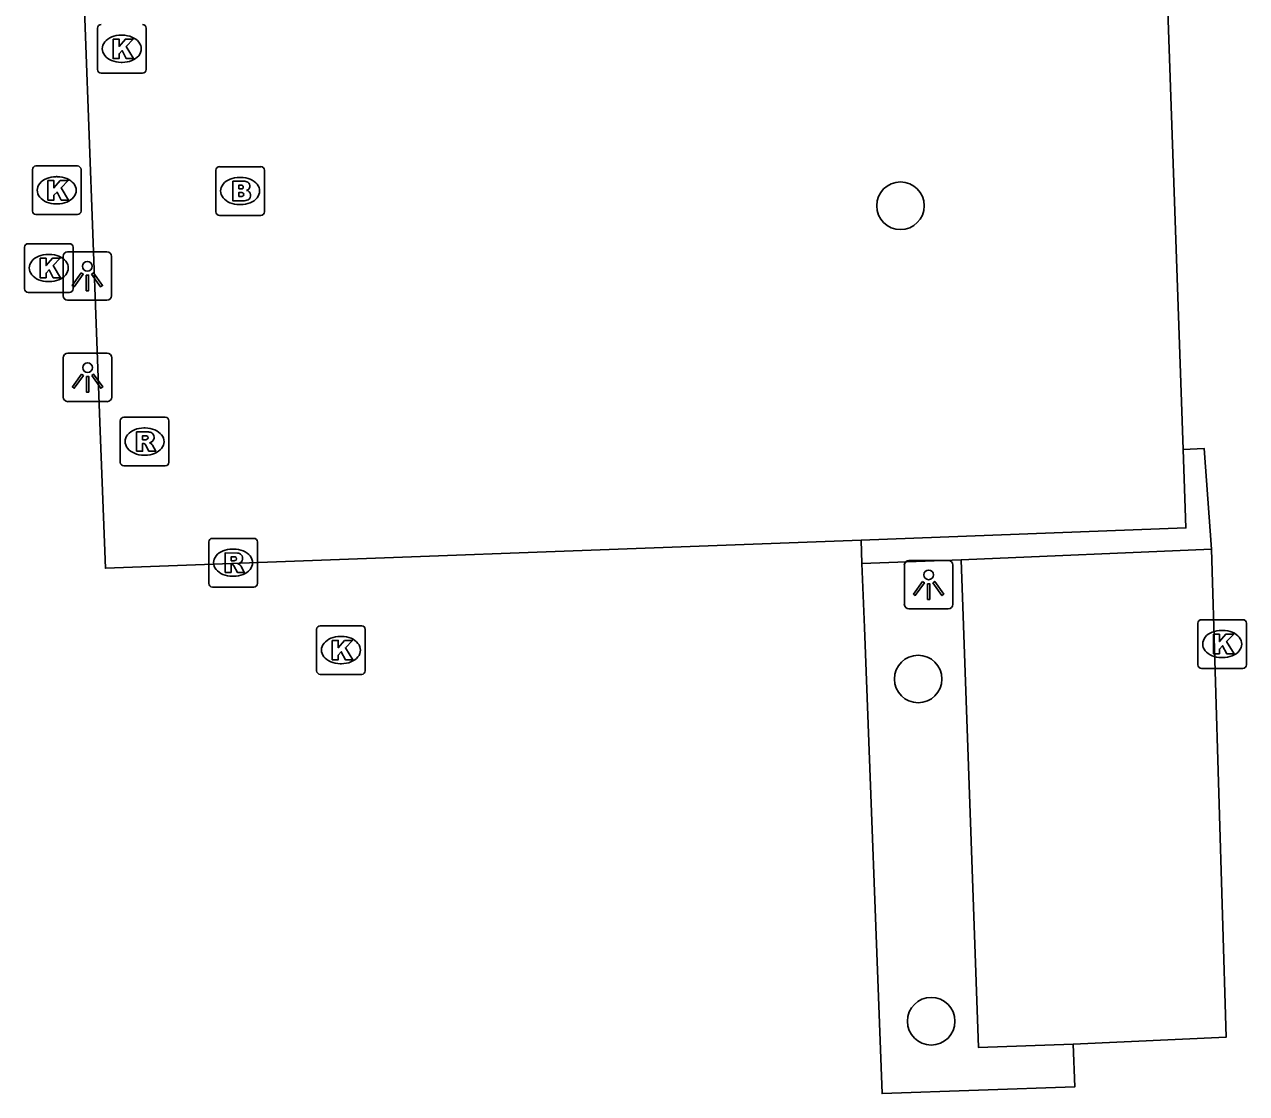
# Model space of a CAD drawing. Extents: x 160557 to 161245, y 385330 to 386505.
# Drawn here: x 160976.54 to 161001.67, y 386371.74 to 386393.71 of the extents above; entities that cross this region are included whole.
import ezdxf

# ---------------------------------------------------------------- set-up
doc = ezdxf.new("R2010")
doc.units = 0
for name, color, linetype in [('IMGEO_Boom', 7, 'Continuous'), ('IMGEO_Brandkraan', 7, 'Continuous'), ('IMGEO_Kolk', 7, 'Continuous'), ('IMGEO_Lichtpunt', 7, 'Continuous'), ('IMGEO_Pand', 7, 'Continuous'), ('IMGEO_Parkeervlak_open', 7, 'Continuous'), ('IMGEO_Rijbaan_lokaal_open', 7, 'Continuous'), ('IMGEO_Rioolput', 7, 'Continuous'), ('IMGEO_Voetpad_open', 7, 'Continuous')]:
    doc.layers.add(name, color=color, linetype=linetype)

msp = doc.modelspace()

# ---------------------------------------------------------------- linework, layer by layer
at = {"layer": 'IMGEO_Boom'}
for centre in [(160994.555, 386389.986), (160994.919, 386380.259), (160995.187, 386373.225)]:
    msp.add_circle(centre, 0.489, dxfattribs=at)
at = {"layer": 'IMGEO_Brandkraan'}
for p, q in [((160980.553, 386390.789), (160981.405, 386390.789)), ((160980.478, 386389.863), (160980.478, 386390.715)), ((160980.966, 386390.569), (160980.991, 386390.569)), ((160981.479, 386390.715), (160981.479, 386389.863)), ((160981.405, 386389.789), (160980.553, 386389.789)), ((160980.989, 386390.009), (160980.964, 386390.009))]:
    msp.add_line(p, q, dxfattribs=at)
for points in [[(160980.553, 386390.789), (160981.405, 386390.789)], [(160980.478, 386389.863), (160980.478, 386390.715)], [(160981.479, 386390.715), (160981.479, 386389.863)], [(160980.826, 386390.489), (160980.826, 386390.089), (160981.039, 386390.089)], [(160981.057, 386390.489), (160980.826, 386390.489)], [(160981.005, 386390.408), (160980.951, 386390.408), (160980.951, 386390.332)], [(160980.951, 386390.332), (160981.004, 386390.332)], [(160981.013, 386390.256), (160980.951, 386390.256), (160980.951, 386390.175)], [(160980.951, 386390.175), (160981.013, 386390.175)], [(160981.405, 386389.789), (160980.553, 386389.789)]]:
    msp.add_lwpolyline(points, dxfattribs=at)
for centre, radius, start, end in [((160980.555, 386390.713), 0.0765, 91.552, 178.448), ((160980.555, 386390.713), 0.0765, 91.552, 178.448), ((160981.403, 386390.713), 0.0765, 1.552, 88.448), ((160981.403, 386390.713), 0.0765, 1.552, 88.448), ((160981.006, 386390.37), 0.0379, 267.8285, 90.9355), ((160981.061, 386390.344), 0.145, 59.4692, 91.5367), ((160981.086, 386390.391), 0.0922, 285.5137, 58.1501), ((160981.091, 386390.199), 0.105, 301.3115, 78.989), ((160981.014, 386390.215), 0.0404, 269.8759, 90.5077), ((160981.045, 386390.34), 0.251, 268.6676, 293.5347), ((160980.555, 386389.865), 0.0765, 181.552, 268.448), ((160980.555, 386389.865), 0.0765, 181.552, 268.448), ((160981.403, 386389.865), 0.0765, 271.552, 358.448), ((160981.403, 386389.865), 0.0765, 271.552, 358.448)]:
    msp.add_arc(centre, radius, start, end, dxfattribs=at)
for centre, major_axis, ratio, start_param, end_param in [((160980.965, 386390.289), (-0.387, 0.002), 0.722429, 4.712389, 7.853982), ((160980.99, 386390.289), (-0.39, 0.002), 0.717154, 1.570796, 4.712389)]:
    msp.add_ellipse(centre, major_axis=major_axis, ratio=ratio, start_param=start_param, end_param=end_param, dxfattribs=at)
at = {"layer": 'IMGEO_Kolk'}
for p, q in [((160978.045, 386392.786), (160978.045, 386393.638)), ((160979.046, 386393.638), (160979.046, 386392.786)), ((160978.533, 386393.492), (160978.558, 386393.492)), ((160978.556, 386392.932), (160978.531, 386392.932)), ((160978.972, 386392.712), (160978.12, 386392.712)), ((160976.782, 386390.804), (160977.634, 386390.804)), ((160976.707, 386389.878), (160976.707, 386390.73)), ((160977.195, 386390.584), (160977.22, 386390.584)), ((160977.708, 386390.73), (160977.708, 386389.878)), ((160977.218, 386390.024), (160977.193, 386390.024)), ((160977.634, 386389.804), (160976.782, 386389.804)), ((160976.544, 386388.28), (160976.544, 386389.132)), ((160976.619, 386389.206), (160977.471, 386389.206)), ((160977.545, 386389.132), (160977.545, 386388.28)), ((160977.032, 386388.986), (160977.057, 386388.986)), ((160977.055, 386388.426), (160977.03, 386388.426)), ((160977.471, 386388.206), (160976.619, 386388.206)), ((160982.551, 386380.428), (160982.551, 386381.28)), ((160982.626, 386381.354), (160983.478, 386381.354)), ((160983.552, 386381.28), (160983.552, 386380.428)), ((161000.669, 386380.552), (161000.669, 386381.404)), ((161000.744, 386381.478), (161001.596, 386381.478)), ((161001.157, 386381.258), (161001.182, 386381.258)), ((161001.67, 386381.404), (161001.67, 386380.552)), ((160983.039, 386381.134), (160983.064, 386381.134)), ((160983.062, 386380.574), (160983.037, 386380.574)), ((161001.596, 386380.478), (161000.744, 386380.478)), ((161001.18, 386380.698), (161001.155, 386380.698)), ((160983.478, 386380.354), (160982.626, 386380.354))]:
    msp.add_line(p, q, dxfattribs=at)
for points in [[(160978.045, 386392.786), (160978.045, 386393.638)], [(160979.046, 386393.638), (160979.046, 386392.786)], [(160978.366, 386393.412), (160978.489, 386393.412), (160978.489, 386393.261), (160978.619, 386393.412), (160978.783, 386393.412), (160978.637, 386393.261), (160978.79, 386393.012), (160978.638, 386393.012), (160978.553, 386393.176), (160978.489, 386393.109), (160978.489, 386393.012), (160978.366, 386393.012), (160978.366, 386393.412)], [(160978.972, 386392.712), (160978.12, 386392.712)], [(160976.782, 386390.804), (160977.634, 386390.804)], [(160976.707, 386389.878), (160976.707, 386390.73)], [(160977.708, 386390.73), (160977.708, 386389.878)], [(160977.028, 386390.504), (160977.151, 386390.504), (160977.151, 386390.353), (160977.281, 386390.504), (160977.445, 386390.504), (160977.299, 386390.353), (160977.452, 386390.104), (160977.3, 386390.104), (160977.215, 386390.268), (160977.151, 386390.201), (160977.151, 386390.104), (160977.028, 386390.104), (160977.028, 386390.504)], [(160977.634, 386389.804), (160976.782, 386389.804)], [(160976.544, 386388.28), (160976.544, 386389.132)], [(160976.619, 386389.206), (160977.471, 386389.206)], [(160977.545, 386389.132), (160977.545, 386388.28)], [(160976.865, 386388.906), (160976.988, 386388.906), (160976.988, 386388.755), (160977.118, 386388.906), (160977.282, 386388.906), (160977.136, 386388.755), (160977.289, 386388.506), (160977.137, 386388.506), (160977.052, 386388.67), (160976.988, 386388.603), (160976.988, 386388.506), (160976.865, 386388.506), (160976.865, 386388.906)], [(160977.471, 386388.206), (160976.619, 386388.206)], [(160982.551, 386380.428), (160982.551, 386381.28)], [(160982.626, 386381.354), (160983.478, 386381.354)], [(160983.552, 386381.28), (160983.552, 386380.428)], [(161000.669, 386380.552), (161000.669, 386381.404)], [(161000.744, 386381.478), (161001.596, 386381.478)], [(161001.67, 386381.404), (161001.67, 386380.552)], [(160982.872, 386381.054), (160982.995, 386381.054), (160982.995, 386380.903), (160983.125, 386381.054), (160983.289, 386381.054), (160983.143, 386380.903), (160983.296, 386380.654), (160983.144, 386380.654), (160983.059, 386380.818), (160982.995, 386380.751), (160982.995, 386380.654), (160982.872, 386380.654), (160982.872, 386381.054)], [(161000.99, 386381.178), (161001.113, 386381.178), (161001.113, 386381.027), (161001.243, 386381.178), (161001.407, 386381.178), (161001.261, 386381.027), (161001.414, 386380.778), (161001.262, 386380.778), (161001.177, 386380.942), (161001.113, 386380.875), (161001.113, 386380.778), (161000.99, 386380.778), (161000.99, 386381.178)], [(161001.596, 386380.478), (161000.744, 386380.478)], [(160983.478, 386380.354), (160982.626, 386380.354)]]:
    msp.add_lwpolyline(points, dxfattribs=at)
for centre, start, end in [((160978.122, 386393.636), 91.552, 178.448), ((160978.122, 386393.636), 91.552, 178.448), ((160978.97, 386393.636), 1.552, 88.448), ((160978.97, 386393.636), 1.552, 88.448), ((160978.122, 386392.788), 181.552, 268.448), ((160978.122, 386392.788), 181.552, 268.448), ((160978.97, 386392.788), 271.552, 358.448), ((160978.97, 386392.788), 271.552, 358.448), ((160976.784, 386390.728), 91.552, 178.448), ((160976.784, 386390.728), 91.552, 178.448), ((160977.632, 386390.728), 1.552, 88.448), ((160977.632, 386390.728), 1.552, 88.448), ((160976.784, 386389.88), 181.552, 268.448), ((160976.784, 386389.88), 181.552, 268.448), ((160977.632, 386389.88), 271.552, 358.448), ((160977.632, 386389.88), 271.552, 358.448), ((160976.621, 386389.13), 91.552, 178.448), ((160976.621, 386389.13), 91.552, 178.448), ((160977.469, 386389.13), 1.552, 88.448), ((160977.469, 386389.13), 1.552, 88.448), ((160976.621, 386388.282), 181.552, 268.448), ((160976.621, 386388.282), 181.552, 268.448), ((160977.469, 386388.282), 271.552, 358.448), ((160977.469, 386388.282), 271.552, 358.448), ((160982.628, 386381.278), 91.552, 178.448), ((160982.628, 386381.278), 91.552, 178.448), ((160983.476, 386381.278), 1.552, 88.448), ((160983.476, 386381.278), 1.552, 88.448), ((161000.746, 386381.402), 91.552, 178.448), ((161000.746, 386381.402), 91.552, 178.448), ((161001.594, 386381.402), 1.552, 88.448), ((161001.594, 386381.402), 1.552, 88.448), ((161000.746, 386380.554), 181.552, 268.448), ((161000.746, 386380.554), 181.552, 268.448), ((161001.594, 386380.554), 271.552, 358.448), ((161001.594, 386380.554), 271.552, 358.448), ((160982.628, 386380.43), 181.552, 268.448), ((160982.628, 386380.43), 181.552, 268.448), ((160983.476, 386380.43), 271.552, 358.448), ((160983.476, 386380.43), 271.552, 358.448)]:
    msp.add_arc(centre, 0.0765, start, end, dxfattribs=at)
for centre, major_axis, ratio, start_param, end_param in [((160978.532, 386393.212), (-0.387, 0.002), 0.722429, 4.712389, 7.853982), ((160978.557, 386393.212), (-0.39, 0.002), 0.717154, 1.570796, 4.712389), ((160977.194, 386390.304), (-0.387, 0.002), 0.722429, 4.712389, 7.853982), ((160977.219, 386390.304), (-0.39, 0.002), 0.717154, 1.570796, 4.712389), ((160977.031, 386388.706), (-0.387, 0.002), 0.722429, 4.712389, 7.853982), ((160977.056, 386388.706), (-0.39, 0.002), 0.717154, 1.570796, 4.712389), ((161001.156, 386380.978), (-0.387, 0.002), 0.722429, 4.712389, 7.853982), ((161001.181, 386380.978), (-0.39, 0.002), 0.717154, 1.570796, 4.712389), ((160983.038, 386380.854), (-0.387, 0.002), 0.722429, 4.712389, 7.853982), ((160983.063, 386380.854), (-0.39, 0.002), 0.717154, 1.570796, 4.712389)]:
    msp.add_ellipse(centre, major_axis=major_axis, ratio=ratio, start_param=start_param, end_param=end_param, dxfattribs=at)
at = {"layer": 'IMGEO_Lichtpunt'}
for p, q in [((160978.241, 386389.039), (160977.433, 386389.039)), ((160978.241, 386389.039), (160977.433, 386389.039)), ((160977.339, 386388.944), (160977.339, 386388.137)), ((160977.339, 386388.944), (160977.339, 386388.137)), ((160978.335, 386388.137), (160978.335, 386388.944)), ((160978.335, 386388.137), (160978.335, 386388.944)), ((160977.433, 386388.043), (160978.241, 386388.043)), ((160977.433, 386388.043), (160978.241, 386388.043)), ((160977.343, 386386.861), (160977.343, 386386.054)), ((160977.343, 386386.861), (160977.343, 386386.054)), ((160978.245, 386386.956), (160977.437, 386386.956)), ((160978.245, 386386.956), (160977.437, 386386.956)), ((160978.339, 386386.054), (160978.339, 386386.861)), ((160978.339, 386386.054), (160978.339, 386386.861)), ((160977.437, 386385.96), (160978.245, 386385.96)), ((160977.437, 386385.96), (160978.245, 386385.96)), ((160994.635, 386382.602), (160994.635, 386381.795)), ((160994.635, 386382.602), (160994.635, 386381.795)), ((160995.537, 386382.697), (160994.729, 386382.697)), ((160995.537, 386382.697), (160994.729, 386382.697)), ((160995.631, 386381.795), (160995.631, 386382.602)), ((160995.631, 386381.795), (160995.631, 386382.602)), ((160994.729, 386381.701), (160995.537, 386381.701)), ((160994.729, 386381.701), (160995.537, 386381.701))]:
    msp.add_line(p, q, dxfattribs=at)
for points in [[(160977.713, 386388.608), (160977.752, 386388.58), (160977.564, 386388.318), (160977.526, 386388.345), (160977.713, 386388.608)], [(160977.815, 386388.56), (160977.862, 386388.56), (160977.862, 386388.238), (160977.815, 386388.238), (160977.815, 386388.56)], [(160977.925, 386388.58), (160977.963, 386388.607), (160978.15, 386388.345), (160978.111, 386388.317), (160977.925, 386388.58)], [(160977.717, 386386.525), (160977.756, 386386.497), (160977.568, 386386.235), (160977.53, 386386.262), (160977.717, 386386.525)], [(160977.929, 386386.497), (160977.967, 386386.524), (160978.154, 386386.262), (160978.115, 386386.234), (160977.929, 386386.497)], [(160977.819, 386386.477), (160977.866, 386386.477), (160977.866, 386386.155), (160977.819, 386386.155), (160977.819, 386386.477)], [(160995.009, 386382.266), (160995.048, 386382.238), (160994.86, 386381.976), (160994.822, 386382.003), (160995.009, 386382.266)], [(160995.221, 386382.238), (160995.259, 386382.265), (160995.446, 386382.003), (160995.407, 386381.975), (160995.221, 386382.238)], [(160995.111, 386382.218), (160995.158, 386382.218), (160995.158, 386381.896), (160995.111, 386381.896), (160995.111, 386382.218)]]:
    msp.add_lwpolyline(points, dxfattribs=at)
for centre in [(160977.838, 386388.742), (160977.842, 386386.659), (160995.134, 386382.4)]:
    msp.add_circle(centre, 0.0994, dxfattribs=at)
for centre, start, end in [((160977.433, 386388.944), 90, 180), ((160977.433, 386388.944), 90, 180), ((160978.241, 386388.944), 0, 90), ((160978.241, 386388.944), 0, 90), ((160977.433, 386388.137), 180, 270), ((160977.433, 386388.137), 180, 270), ((160978.241, 386388.137), 270, 0), ((160978.241, 386388.137), 270, 360), ((160977.437, 386386.861), 90, 180), ((160977.437, 386386.861), 90, 180), ((160978.245, 386386.861), 0, 90), ((160978.245, 386386.861), 0, 90), ((160977.437, 386386.054), 180, 270), ((160977.437, 386386.054), 180, 270), ((160978.245, 386386.054), 270, 0), ((160978.245, 386386.054), 270, 360), ((160994.729, 386382.602), 90, 180), ((160994.729, 386382.602), 90, 180), ((160995.537, 386382.602), 0, 90), ((160995.537, 386382.602), 0, 90), ((160994.729, 386381.795), 180, 270), ((160994.729, 386381.795), 180, 270), ((160995.537, 386381.795), 270, 0), ((160995.537, 386381.795), 270, 360)]:
    msp.add_arc(centre, 0.0946, start, end, dxfattribs=at)
at = {"layer": 'IMGEO_Pand'}
for points in [[(161000.368, 386384.977), (160999.332, 386414.581), (160977.045, 386413.75), (160978.104, 386385.355), (160978.209, 386382.536), (160993.746, 386383.116)], [(161000.368, 386384.977), (161000.424, 386383.365), (160993.746, 386383.116)]]:
    msp.add_lwpolyline(points, dxfattribs=at)
at = {"layer": 'IMGEO_Parkeervlak_open'}
msp.add_lwpolyline([(160998.104, 386372.753), (160996.157, 386372.687), (160995.8, 386382.712)], dxfattribs=at)
at = {"layer": 'IMGEO_Rijbaan_lokaal_open'}
for points in [[(161000.949, 386382.928), (161000.802, 386384.994), (161000.368, 386384.977)], [(160993.746, 386383.116), (160993.764, 386382.631)], [(160998.104, 386372.753), (161001.248, 386372.895), (161000.949, 386382.928)], [(160993.764, 386382.631), (160993.814, 386381.32), (160994.177, 386371.739), (160998.142, 386371.88), (160998.104, 386372.753)]]:
    msp.add_lwpolyline(points, dxfattribs=at)
at = {"layer": 'IMGEO_Rioolput'}
for p, q in [((160978.514, 386384.713), (160978.514, 386385.565)), ((160978.589, 386385.639), (160979.441, 386385.639)), ((160979.515, 386385.565), (160979.515, 386384.713)), ((160979.002, 386385.419), (160979.027, 386385.419)), ((160979.025, 386384.859), (160979, 386384.859)), ((160979.441, 386384.639), (160978.589, 386384.639)), ((160980.333, 386382.224), (160980.333, 386383.076)), ((160980.408, 386383.15), (160981.26, 386383.15)), ((160981.334, 386383.076), (160981.334, 386382.224)), ((160980.821, 386382.93), (160980.846, 386382.93)), ((160980.844, 386382.37), (160980.819, 386382.37)), ((160981.26, 386382.15), (160980.408, 386382.15))]:
    msp.add_line(p, q, dxfattribs=at)
for points in [[(160978.514, 386384.713), (160978.514, 386385.565)], [(160978.589, 386385.639), (160979.441, 386385.639)], [(160979.515, 386385.565), (160979.515, 386384.713)], [(160979.103, 386385.337), (160978.851, 386385.339), (160978.851, 386384.939)], [(160979.029, 386385.258), (160978.975, 386385.258), (160978.975, 386385.177)], [(160978.851, 386384.939), (160978.975, 386384.939), (160978.975, 386385.101), (160978.986, 386385.101)], [(160978.975, 386385.177), (160979.027, 386385.177)], [(160979.033, 386385.072), (160979.104, 386384.939), (160979.244, 386384.939), (160979.179, 386385.065)], [(160979.441, 386384.639), (160978.589, 386384.639)], [(160980.333, 386382.224), (160980.333, 386383.076)], [(160980.408, 386383.15), (160981.26, 386383.15)], [(160981.334, 386383.076), (160981.334, 386382.224)], [(160980.922, 386382.848), (160980.67, 386382.85), (160980.67, 386382.45)], [(160980.848, 386382.769), (160980.794, 386382.769), (160980.794, 386382.688)], [(160980.67, 386382.45), (160980.794, 386382.45), (160980.794, 386382.612), (160980.805, 386382.612)], [(160980.794, 386382.688), (160980.846, 386382.688)], [(160980.852, 386382.583), (160980.923, 386382.45), (160981.063, 386382.45), (160980.998, 386382.576)], [(160981.26, 386382.15), (160980.408, 386382.15)]]:
    msp.add_lwpolyline(points, dxfattribs=at)
for centre, radius, start, end in [((160978.591, 386385.563), 0.0765, 91.552, 178.448), ((160978.591, 386385.563), 0.0765, 91.552, 178.448), ((160979.439, 386385.563), 0.0765, 1.552, 88.448), ((160979.439, 386385.563), 0.0765, 1.552, 88.448), ((160979.035, 386385.162), 0.0964, 77.0061, 93.1865), ((160979.049, 386385.219), 0.0378, 276.6634, 79.6772), ((160979.102, 386385.227), 0.109, 350.3612, 89.416), ((160978.985, 386385.048), 0.0533, 26.0293, 88.6989), ((160979.011, 386385.366), 0.19, 274.7715, 282.9687), ((160979.1, 386385.227), 0.112, 277.5842, 350.9817), ((160979.084, 386385.012), 0.108, 29.5134, 73.7905), ((160978.591, 386384.715), 0.0765, 181.552, 268.448), ((160978.591, 386384.715), 0.0765, 181.552, 268.448), ((160979.439, 386384.715), 0.0765, 271.552, 358.448), ((160979.439, 386384.715), 0.0765, 271.552, 358.448), ((160980.41, 386383.074), 0.0765, 91.552, 178.448), ((160980.41, 386383.074), 0.0765, 91.552, 178.448), ((160981.258, 386383.074), 0.0765, 1.552, 88.448), ((160981.258, 386383.074), 0.0765, 1.552, 88.448), ((160980.854, 386382.673), 0.0964, 77.0061, 93.1865), ((160980.868, 386382.73), 0.0378, 276.6634, 79.6772), ((160980.921, 386382.738), 0.109, 350.3612, 89.416), ((160980.804, 386382.559), 0.0533, 26.0293, 88.6989), ((160980.83, 386382.877), 0.19, 274.7715, 282.9687), ((160980.919, 386382.738), 0.112, 277.5842, 350.9817), ((160980.903, 386382.523), 0.108, 29.5134, 73.7905), ((160980.41, 386382.226), 0.0765, 181.552, 268.448), ((160980.41, 386382.226), 0.0765, 181.552, 268.448), ((160981.258, 386382.226), 0.0765, 271.552, 358.448), ((160981.258, 386382.226), 0.0765, 271.552, 358.448)]:
    msp.add_arc(centre, radius, start, end, dxfattribs=at)
for centre, major_axis, ratio, start_param, end_param in [((160979.001, 386385.139), (-0.387, 0.002), 0.722429, 4.712389, 7.853982), ((160979.026, 386385.139), (-0.39, 0.002), 0.717154, 1.570796, 4.712389), ((160980.82, 386382.65), (-0.387, 0.002), 0.722429, 4.712389, 7.853982), ((160980.845, 386382.65), (-0.39, 0.002), 0.717154, 1.570796, 4.712389)]:
    msp.add_ellipse(centre, major_axis=major_axis, ratio=ratio, start_param=start_param, end_param=end_param, dxfattribs=at)
at = {"layer": 'IMGEO_Voetpad_open'}
for points in [[(160995.8, 386382.712), (161000.949, 386382.928)], [(160993.764, 386382.631), (160995.8, 386382.712)]]:
    msp.add_lwpolyline(points, dxfattribs=at)

doc.saveas('drawing.dxf')
